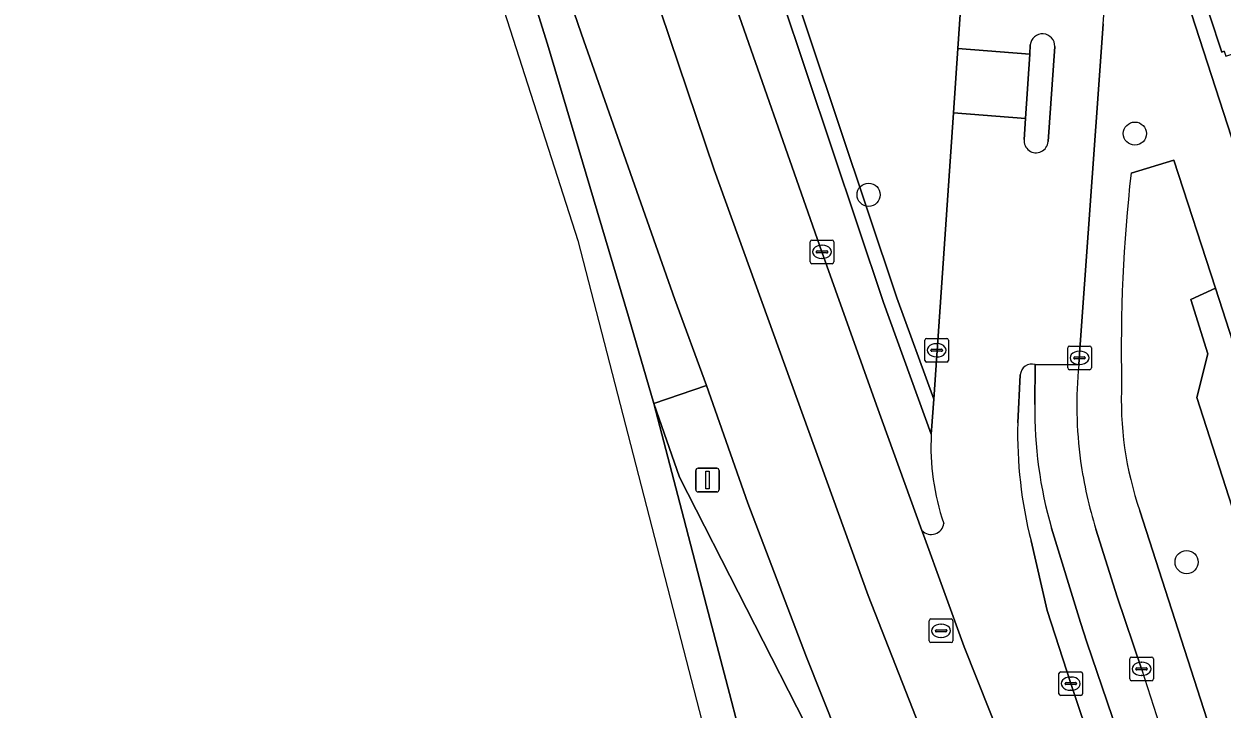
# Model space of a CAD drawing. Extents: x 159371 to 159986, y 382987 to 383597.
# Drawn here: x 159455.4 to 159506, y 383046.3 to 383075.2 of the extents above; entities that cross this region are included whole.
import ezdxf

# ---------------------------------------------------------------- set-up
doc = ezdxf.new("R2010")
doc.units = 0
for name, color, linetype in [('IMGEO_Berm_groen', 7, 'Continuous'), ('IMGEO_Boom', 7, 'Continuous'), ('IMGEO_Fietspad_open', 7, 'Continuous'), ('IMGEO_Groenvoorziening', 7, 'Continuous'), ('IMGEO_Haag', 7, 'Continuous'), ('IMGEO_Kolk', 7, 'Continuous'), ('IMGEO_Lichtmast', 7, 'Continuous'), ('IMGEO_Pand', 7, 'Continuous'), ('IMGEO_Rijbaan_lokaal_open', 7, 'Continuous'), ('IMGEO_Rijbaan_regionaal_gesloten', 7, 'Continuous'), ('IMGEO_Rioolput', 7, 'Continuous'), ('IMGEO_Verkeerseiland_gesloten', 7, 'Continuous'), ('IMGEO_Verkeerseiland_open', 7, 'Continuous'), ('IMGEO_Voetpad_open', 7, 'Continuous')]:
    doc.layers.add(name, color=color, linetype=linetype)

msp = doc.modelspace()

# ---------------------------------------------------------------- linework, layer by layer
at = {"layer": 'IMGEO_Berm_groen'}
for points in [[(159406.761, 383330.631), (159408.577, 383323.612), (159411.104, 383313.847), (159411.376, 383312.794), (159412.992, 383306.793), (159414.072, 383303.213), (159430.983, 383250.705), (159435.589, 383236.441), (159472.722, 383122.014), (159492.238, 383063.663), (159493.793, 383059.366), (159494.626, 383071.478), (159494.813, 383074.201), (159494.983, 383076.684), (159494.993, 383077.003)], [(159493.69, 383057.889), (159491.672, 383063.465), (159472.152, 383121.826), (159435.017, 383236.267)], [(159463.853, 383141.727), (159476.503, 383102.624), (159482.981, 383083.113), (159484.902, 383077.49), (159489.07, 383065.601), (159491.374, 383059.121), (159493.294, 383053.824)]]:
    msp.add_lwpolyline(points, dxfattribs=at)
for centre, radius, start, end in [((159503.469, 383057.337), 9.795, 176.7676, 199.1603), ((159493.687, 383054.185), 0.534, 222.6039, 353.1825)]:
    msp.add_arc(centre, radius, start, end, dxfattribs=at)
at = {"layer": 'IMGEO_Boom'}
for centre in [(159502.29, 383070.6), (159491.039, 383068.015), (159504.475, 383052.483)]:
    msp.add_circle(centre, 0.489, dxfattribs=at)
at = {"layer": 'IMGEO_Fietspad_open'}
for points in [[(159499.917, 383060.821), (159498.081, 383060.84), (159498.064, 383059.154)], [(159498.773, 383053.919), (159500, 383049.929), (159500.256, 383049.097), (159502.842, 383041.523), (159508.427, 383026.481), (159509.226, 383025.225), (159510.553, 383023.126), (159511.553, 383021.585), (159511.93, 383021.118), (159511.996, 383021.047)], [(159502.569, 383047.968), (159501.544, 383051.008), (159500.644, 383053.875)]]:
    msp.add_lwpolyline(points, dxfattribs=at)
for centre, radius, start, end in [((159517.471, 383059.147), 17.634, 174.5516, 187.7884), ((159515.843, 383058.896), 17.781, 179.1698, 196.256), ((159517.621, 383059.182), 17.787, 187.8345, 197.3578), ((159691.276, 383107.789), 197.962, 197.58879, 201.43204)]:
    msp.add_arc(centre, radius, start, end, dxfattribs=at)
at = {"layer": 'IMGEO_Groenvoorziening'}
for points in [[(159472.722, 383122.014), (159435.589, 383236.441), (159430.983, 383250.705), (159414.072, 383303.213), (159412.992, 383306.793), (159411.376, 383312.794), (159411.104, 383313.847), (159410.522, 383313.711), (159410.796, 383312.64), (159412.414, 383306.629), (159413.5, 383303.035), (159430.413, 383250.521), (159435.017, 383236.267), (159472.152, 383121.826), (159491.672, 383063.465), (159493.69, 383057.889), (159493.717, 383058.243), (159493.743, 383058.624), (159493.793, 383059.366), (159492.238, 383063.663)], [(159505.691, 383064.068), (159504.66, 383063.593), (159505.38, 383061.288), (159504.908, 383059.446), (159515.199, 383027.456), (159517.392, 383027.837)]]:
    msp.add_lwpolyline(points, close=True, dxfattribs=at)
for points in [[(159505.691, 383064.068), (159503.942, 383069.485), (159502.13, 383068.926)], [(159510.486, 383031.236), (159512.634, 383027.01), (159515.199, 383027.456), (159504.908, 383059.446), (159505.38, 383061.288), (159504.66, 383063.593), (159505.691, 383064.068)], [(159502.496, 383054.651), (159508.715, 383035.357)]]:
    msp.add_lwpolyline(points, dxfattribs=at)
for centre, radius, start, end in [((159567.314, 383061.557), 65.599, 173.55006, 181.31278), ((159516.277, 383059.355), 14.562, 177.2495, 198.8474)]:
    msp.add_arc(centre, radius, start, end, dxfattribs=at)
at = {"layer": 'IMGEO_Haag'}
msp.add_lwpolyline([(159430.983, 383250.705), (159414.072, 383303.213), (159412.992, 383306.793), (159411.376, 383312.794), (159411.104, 383313.847), (159410.522, 383313.711), (159410.796, 383312.64), (159412.414, 383306.629), (159413.5, 383303.035), (159430.413, 383250.521), (159435.017, 383236.267), (159472.152, 383121.826), (159491.672, 383063.465), (159493.69, 383057.889), (159493.717, 383058.243), (159493.743, 383058.624), (159493.793, 383059.366), (159492.238, 383063.663), (159472.722, 383122.014), (159435.589, 383236.441)], close=True, dxfattribs=at)
at = {"layer": 'IMGEO_Kolk'}
for p, q in [((159488.57, 383065.175), (159488.57, 383066.027)), ((159488.645, 383066.101), (159489.497, 383066.101)), ((159489.571, 383066.027), (159489.571, 383065.175)), ((159488.829, 383065.595), (159488.829, 383065.607)), ((159489.267, 383065.558), (159488.869, 383065.558)), ((159488.872, 383065.644), (159489.27, 383065.644)), ((159489.058, 383065.881), (159489.083, 383065.881)), ((159489.313, 383065.607), (159489.313, 383065.595)), ((159489.497, 383065.101), (159488.645, 383065.101)), ((159489.081, 383065.321), (159489.056, 383065.321)), ((159493.415, 383061.014), (159493.415, 383061.866)), ((159493.49, 383061.94), (159494.342, 383061.94)), ((159494.416, 383061.866), (159494.416, 383061.014)), ((159493.674, 383061.434), (159493.674, 383061.446)), ((159494.112, 383061.397), (159493.714, 383061.397)), ((159493.717, 383061.483), (159494.115, 383061.483)), ((159493.903, 383061.72), (159493.928, 383061.72)), ((159494.158, 383061.446), (159494.158, 383061.434)), ((159499.452, 383060.693), (159499.452, 383061.545)), ((159499.527, 383061.619), (159500.379, 383061.619)), ((159499.94, 383061.399), (159499.965, 383061.399)), ((159500.453, 383061.545), (159500.453, 383060.693)), ((159494.342, 383060.94), (159493.49, 383060.94)), ((159493.926, 383061.16), (159493.901, 383061.16)), ((159499.711, 383061.113), (159499.711, 383061.125)), ((159500.149, 383061.076), (159499.751, 383061.076)), ((159499.754, 383061.162), (159500.152, 383061.162)), ((159499.963, 383060.839), (159499.938, 383060.839)), ((159500.195, 383061.125), (159500.195, 383061.113)), ((159500.379, 383060.619), (159499.527, 383060.619)), ((159502.073, 383047.542), (159502.073, 383048.394)), ((159502.148, 383048.468), (159503, 383048.468)), ((159502.561, 383048.248), (159502.586, 383048.248)), ((159503.074, 383048.394), (159503.074, 383047.542)), ((159499.081, 383046.918), (159499.081, 383047.77)), ((159499.156, 383047.844), (159500.008, 383047.844)), ((159500.082, 383047.77), (159500.082, 383046.918)), ((159502.332, 383047.962), (159502.332, 383047.974)), ((159502.77, 383047.925), (159502.372, 383047.925)), ((159502.375, 383048.011), (159502.773, 383048.011)), ((159502.584, 383047.688), (159502.559, 383047.688)), ((159502.816, 383047.974), (159502.816, 383047.962)), ((159499.34, 383047.338), (159499.34, 383047.35)), ((159499.778, 383047.301), (159499.38, 383047.301)), ((159499.383, 383047.387), (159499.781, 383047.387)), ((159499.569, 383047.624), (159499.594, 383047.624)), ((159499.824, 383047.35), (159499.824, 383047.338)), ((159503, 383047.468), (159502.148, 383047.468)), ((159500.008, 383046.844), (159499.156, 383046.844)), ((159499.592, 383047.064), (159499.567, 383047.064))]:
    msp.add_line(p, q, dxfattribs=at)
for points in [[(159488.57, 383065.175), (159488.57, 383066.027)], [(159488.645, 383066.101), (159489.497, 383066.101)], [(159489.571, 383066.027), (159489.571, 383065.175)], [(159489.497, 383065.101), (159488.645, 383065.101)], [(159493.415, 383061.014), (159493.415, 383061.866)], [(159493.49, 383061.94), (159494.342, 383061.94)], [(159494.416, 383061.866), (159494.416, 383061.014)], [(159499.452, 383060.693), (159499.452, 383061.545)], [(159499.527, 383061.619), (159500.379, 383061.619)], [(159500.453, 383061.545), (159500.453, 383060.693)], [(159494.342, 383060.94), (159493.49, 383060.94)], [(159500.379, 383060.619), (159499.527, 383060.619)], [(159502.073, 383047.542), (159502.073, 383048.394)], [(159502.148, 383048.468), (159503, 383048.468)], [(159503.074, 383048.394), (159503.074, 383047.542)], [(159499.081, 383046.918), (159499.081, 383047.77)], [(159499.156, 383047.844), (159500.008, 383047.844)], [(159500.082, 383047.77), (159500.082, 383046.918)], [(159503, 383047.468), (159502.148, 383047.468)], [(159500.008, 383046.844), (159499.156, 383046.844)]]:
    msp.add_lwpolyline(points, dxfattribs=at)
for centre, radius, start, end in [((159488.647, 383066.025), 0.0765, 91.552, 178.448), ((159488.647, 383066.025), 0.0765, 91.552, 178.448), ((159489.495, 383066.025), 0.0765, 1.552, 88.448), ((159489.495, 383066.025), 0.0765, 1.552, 88.448), ((159488.869, 383065.604), 0.0403, 85.8775, 175.7526), ((159488.866, 383065.594), 0.0366, 178.938, 274.7102), ((159489.27, 383065.601), 0.043, 264.8664, 352.4533), ((159489.274, 383065.606), 0.0386, 1.7309, 96.639), ((159488.647, 383065.177), 0.0765, 181.552, 268.448), ((159488.647, 383065.177), 0.0765, 181.552, 268.448), ((159489.495, 383065.177), 0.0765, 271.552, 358.448), ((159489.495, 383065.177), 0.0765, 271.552, 358.448), ((159493.492, 383061.864), 0.0765, 91.552, 178.448), ((159493.492, 383061.864), 0.0765, 91.552, 178.448), ((159494.34, 383061.864), 0.0765, 1.552, 88.448), ((159494.34, 383061.864), 0.0765, 1.552, 88.448), ((159493.714, 383061.443), 0.0403, 85.8775, 175.7526), ((159493.711, 383061.433), 0.0366, 178.938, 274.7102), ((159494.115, 383061.44), 0.043, 264.8664, 352.4533), ((159494.119, 383061.445), 0.0386, 1.7309, 96.639), ((159499.529, 383061.543), 0.0765, 91.552, 178.448), ((159499.529, 383061.543), 0.0765, 91.552, 178.448), ((159500.377, 383061.543), 0.0765, 1.552, 88.448), ((159500.377, 383061.543), 0.0765, 1.552, 88.448), ((159493.492, 383061.016), 0.0765, 181.552, 268.448), ((159493.492, 383061.016), 0.0765, 181.552, 268.448), ((159494.34, 383061.016), 0.0765, 271.552, 358.448), ((159494.34, 383061.016), 0.0765, 271.552, 358.448), ((159499.751, 383061.122), 0.0403, 85.8775, 175.7526), ((159499.748, 383061.112), 0.0366, 178.938, 274.7102), ((159500.152, 383061.119), 0.043, 264.8664, 352.4533), ((159500.156, 383061.124), 0.0386, 1.7309, 96.639), ((159499.529, 383060.695), 0.0765, 181.552, 268.448), ((159499.529, 383060.695), 0.0765, 181.552, 268.448), ((159500.377, 383060.695), 0.0765, 271.552, 358.448), ((159500.377, 383060.695), 0.0765, 271.552, 358.448), ((159502.15, 383048.392), 0.0765, 91.552, 178.448), ((159502.15, 383048.392), 0.0765, 91.552, 178.448), ((159502.998, 383048.392), 0.0765, 1.552, 88.448), ((159502.998, 383048.392), 0.0765, 1.552, 88.448), ((159499.158, 383047.768), 0.0765, 91.552, 178.448), ((159499.158, 383047.768), 0.0765, 91.552, 178.448), ((159500.006, 383047.768), 0.0765, 1.552, 88.448), ((159500.006, 383047.768), 0.0765, 1.552, 88.448), ((159502.372, 383047.971), 0.0403, 85.8775, 175.7526), ((159502.369, 383047.961), 0.0366, 178.938, 274.7102), ((159502.773, 383047.968), 0.043, 264.8664, 352.4533), ((159502.777, 383047.973), 0.0386, 1.7309, 96.639), ((159499.38, 383047.347), 0.0403, 85.8775, 175.7526), ((159499.377, 383047.337), 0.0366, 178.938, 274.7102), ((159499.781, 383047.344), 0.043, 264.8664, 352.4533), ((159499.785, 383047.349), 0.0386, 1.7309, 96.639), ((159502.15, 383047.544), 0.0765, 181.552, 268.448), ((159502.15, 383047.544), 0.0765, 181.552, 268.448), ((159502.998, 383047.544), 0.0765, 271.552, 358.448), ((159502.998, 383047.544), 0.0765, 271.552, 358.448), ((159499.158, 383046.92), 0.0765, 181.552, 268.448), ((159499.158, 383046.92), 0.0765, 181.552, 268.448), ((159500.006, 383046.92), 0.0765, 271.552, 358.448), ((159500.006, 383046.92), 0.0765, 271.552, 358.448)]:
    msp.add_arc(centre, radius, start, end, dxfattribs=at)
for centre, major_axis, ratio, start_param, end_param in [((159489.057, 383065.601), (-0.387, 0.002), 0.722429, 4.712389, 7.853982), ((159489.082, 383065.601), (-0.39, 0.002), 0.717154, 1.570796, 4.712389), ((159493.902, 383061.44), (-0.387, 0.002), 0.722429, 4.712389, 7.853982), ((159493.927, 383061.44), (-0.39, 0.002), 0.717154, 1.570796, 4.712389), ((159499.939, 383061.119), (-0.387, 0.002), 0.722429, 4.712389, 7.853982), ((159499.964, 383061.119), (-0.39, 0.002), 0.717154, 1.570796, 4.712389), ((159502.56, 383047.968), (-0.387, 0.002), 0.722429, 4.712389, 7.853982), ((159502.585, 383047.968), (-0.39, 0.002), 0.717154, 1.570796, 4.712389), ((159499.568, 383047.344), (-0.387, 0.002), 0.722429, 4.712389, 7.853982), ((159499.593, 383047.344), (-0.39, 0.002), 0.717154, 1.570796, 4.712389)]:
    msp.add_ellipse(centre, major_axis=major_axis, ratio=ratio, start_param=start_param, end_param=end_param, dxfattribs=at)
at = {"layer": 'IMGEO_Lichtmast'}
for p, q in [((159483.736, 383055.55), (159483.736, 383056.35)), ((159483.736, 383056.35), (159483.736, 383055.55)), ((159483.836, 383056.45), (159484.626, 383056.45)), ((159484.626, 383056.45), (159483.836, 383056.45)), ((159484.726, 383056.35), (159484.726, 383055.55)), ((159484.726, 383055.55), (159484.726, 383056.35)), ((159484.626, 383055.45), (159483.836, 383055.45)), ((159483.836, 383055.45), (159484.626, 383055.45))]:
    msp.add_line(p, q, dxfattribs=at)
msp.add_lwpolyline([(159484.156, 383056.325), (159484.306, 383056.325), (159484.306, 383055.575), (159484.156, 383055.575), (159484.156, 383056.325)], dxfattribs=at)
for centre, start, end in [((159483.836, 383056.35), 90, 180), ((159483.836, 383056.35), 90, 180), ((159484.626, 383056.35), 0, 90), ((159484.626, 383056.35), 360, 90), ((159483.836, 383055.55), 180, 270), ((159483.836, 383055.55), 180, 270), ((159484.626, 383055.55), 270, 0), ((159484.626, 383055.55), 270, 0)]:
    msp.add_arc(centre, 0.1, start, end, dxfattribs=at)
at = {"layer": 'IMGEO_Pand'}
msp.add_lwpolyline([(159515.731, 383078.123), (159515.12, 383080.012), (159514.305, 383082.529), (159505.403, 383079.655), (159506.581, 383076.006), (159505.447, 383075.629), (159505.965, 383074.049), (159506.07, 383074.084), (159506.139, 383073.875), (159507.16, 383074.21), (159508.363, 383070.484), (159517.273, 383073.361)], close=True, dxfattribs=at)
at = {"layer": 'IMGEO_Rijbaan_lokaal_open'}
for points in [[(159476.869, 383153.727), (159474.08, 383162.337), (159468.344, 383160.479), (159470.062, 383155.171), (159471.582, 383150.475), (159495.022, 383077.963), (159494.993, 383077.003), (159494.983, 383076.684), (159494.813, 383074.201), (159497.846, 383073.961), (159497.871, 383074.352)], [(159498.081, 383060.84), (159499.917, 383060.821), (159499.943, 383061.069), (159500, 383061.877), (159500.806, 383073.257), (159500.951, 383075.239)], [(159498.904, 383074.281), (159498.622, 383070.266)], [(159497.611, 383070.359), (159497.668, 383071.237), (159494.626, 383071.478), (159493.793, 383059.366), (159493.743, 383058.624), (159493.717, 383058.243), (159493.69, 383057.889)], [(159497.343, 383058.377), (159497.446, 383060.396)], [(159493.294, 383053.824), (159493.36, 383053.642), (159495.081, 383048.896), (159500, 383036.534), (159504.795, 383024.483), (159505.169, 383023.507), (159505.256, 383023.281), (159505.823, 383022.126), (159506.49, 383021.026)], [(159508.237, 383024.29), (159505.174, 383032.035), (159503.345, 383036.724), (159501.295, 383042.354), (159500, 383046.126), (159499.582, 383047.344), (159498.581, 383050.434), (159497.905, 383053.38)]]:
    msp.add_lwpolyline(points, dxfattribs=at)
msp.add_lwpolyline([(159494.626, 383071.478), (159497.668, 383071.237), (159497.846, 383073.961), (159494.813, 383074.201)], close=True, dxfattribs=at)
for centre, radius, start, end in [((159486.779, 383076.599), 14.237, 354.5201, 18.5173), ((159498.387, 383074.303), 0.518, 357.5294, 174.6069), ((159498.115, 383070.299), 0.508, 173.1821, 356.3064), ((159497.937, 383060.37), 0.491, 72.9028, 177.0207), ((159515.683, 383057.91), 18.346, 178.54, 194.2939), ((159503.469, 383057.337), 9.795, 176.7676, 199.1603), ((159493.687, 383054.185), 0.534, 222.6039, 353.1825)]:
    msp.add_arc(centre, radius, start, end, dxfattribs=at)
at = {"layer": 'IMGEO_Rijbaan_regionaal_gesloten'}
msp.add_lwpolyline([(159490.911, 383018.958), (159492.331, 383019.511), (159488.26, 383035.08), (159486.225, 383042.864), (159485.163, 383046.926), (159484.195, 383050.627), (159483.228, 383054.328), (159481.958, 383059.184), (159480.897, 383062.863), (159477.465, 383074.388), (159474.861, 383082.723), (159471.482, 383093.553), (159456.598, 383139.574), (159432.844, 383213.007), (159426.147, 383233.702), (159420.872, 383250), (159392.563, 383337.471), (159379.438, 383378.025), (159378.284, 383377.139), (159419.119, 383251.193), (159440.169, 383186.271), (159452.968, 383146.401), (159478.754, 383066.077)], close=True, dxfattribs=at)
for points in [[(159461.474, 383138.586), (159473.222, 383102.578), (159484.52, 383069.071), (159491.02, 383051.068), (159502.129, 383022.731), (159505.169, 383023.507), (159504.795, 383024.483), (159500, 383036.534), (159495.081, 383048.896), (159493.36, 383053.642), (159493.294, 383053.824), (159491.374, 383059.121), (159489.07, 383065.601), (159484.902, 383077.49), (159482.981, 383083.113), (159476.503, 383102.624), (159463.853, 383141.727)], [(159457.577, 383139.944), (159472.482, 383093.792), (159476.1, 383082.988), (159478.912, 383074.803), (159482.846, 383063.588), (159484.186, 383059.948), (159485.939, 383054.982), (159488.414, 383048.458), (159498.975, 383021.926), (159502.129, 383022.731), (159491.02, 383051.068), (159484.52, 383069.071), (159473.222, 383102.578), (159461.474, 383138.586)], [(159488.714, 383044.97), (159483.051, 383056.079), (159481.958, 383059.184), (159483.228, 383054.328), (159484.195, 383050.627), (159485.163, 383046.926), (159486.225, 383042.864), (159488.26, 383035.08), (159492.331, 383019.511), (159495.593, 383020.78), (159490.625, 383040.12)]]:
    msp.add_lwpolyline(points, dxfattribs=at)
at = {"layer": 'IMGEO_Rioolput'}
for p, q in [((159493.601, 383049.152), (159493.601, 383050.004)), ((159493.676, 383050.078), (159494.528, 383050.078)), ((159494.089, 383049.858), (159494.114, 383049.858)), ((159494.602, 383050.004), (159494.602, 383049.152)), ((159493.86, 383049.572), (159493.86, 383049.584)), ((159494.298, 383049.535), (159493.9, 383049.535)), ((159493.903, 383049.621), (159494.301, 383049.621)), ((159494.112, 383049.298), (159494.087, 383049.298)), ((159494.344, 383049.584), (159494.344, 383049.572)), ((159494.528, 383049.078), (159493.676, 383049.078))]:
    msp.add_line(p, q, dxfattribs=at)
for points in [[(159493.601, 383049.152), (159493.601, 383050.004)], [(159493.676, 383050.078), (159494.528, 383050.078)], [(159494.602, 383050.004), (159494.602, 383049.152)], [(159494.528, 383049.078), (159493.676, 383049.078)]]:
    msp.add_lwpolyline(points, dxfattribs=at)
for centre, radius, start, end in [((159493.678, 383050.002), 0.0765, 91.552, 178.448), ((159493.678, 383050.002), 0.0765, 91.552, 178.448), ((159494.526, 383050.002), 0.0765, 1.552, 88.448), ((159494.526, 383050.002), 0.0765, 1.552, 88.448), ((159493.9, 383049.581), 0.0403, 85.8775, 175.7526), ((159493.897, 383049.571), 0.0366, 178.938, 274.7102), ((159494.301, 383049.578), 0.043, 264.8664, 352.4533), ((159494.305, 383049.583), 0.0386, 1.7309, 96.639), ((159493.678, 383049.154), 0.0765, 181.552, 268.448), ((159493.678, 383049.154), 0.0765, 181.552, 268.448), ((159494.526, 383049.154), 0.0765, 271.552, 358.448), ((159494.526, 383049.154), 0.0765, 271.552, 358.448)]:
    msp.add_arc(centre, radius, start, end, dxfattribs=at)
for centre, major_axis, ratio, start_param, end_param in [((159494.088, 383049.578), (-0.387, 0.002), 0.722429, 4.712389, 7.853982), ((159494.113, 383049.578), (-0.39, 0.002), 0.717154, 1.570796, 4.712389)]:
    msp.add_ellipse(centre, major_axis=major_axis, ratio=ratio, start_param=start_param, end_param=end_param, dxfattribs=at)
at = {"layer": 'IMGEO_Verkeerseiland_gesloten'}
for points in [[(159456.598, 383139.574), (159471.482, 383093.553), (159474.861, 383082.723), (159477.465, 383074.388), (159480.897, 383062.863), (159481.958, 383059.184), (159484.186, 383059.948), (159482.846, 383063.588), (159478.912, 383074.803), (159476.1, 383082.988), (159472.482, 383093.792), (159457.577, 383139.944)], [(159498.975, 383021.926), (159488.414, 383048.458), (159485.939, 383054.982), (159484.186, 383059.948), (159481.958, 383059.184), (159483.051, 383056.079), (159488.714, 383044.97)]]:
    msp.add_lwpolyline(points, dxfattribs=at)
at = {"layer": 'IMGEO_Verkeerseiland_open'}
for points in [[(159497.871, 383074.352), (159497.846, 383073.961), (159497.668, 383071.237), (159497.611, 383070.359)], [(159498.622, 383070.266), (159498.904, 383074.281)], [(159498.064, 383059.154), (159498.081, 383060.84)], [(159497.446, 383060.396), (159497.343, 383058.377)], [(159509.226, 383025.225), (159508.427, 383026.481), (159502.842, 383041.523), (159500.256, 383049.097), (159500, 383049.929), (159498.773, 383053.919)], [(159497.905, 383053.38), (159498.581, 383050.434), (159499.582, 383047.344), (159500, 383046.126), (159501.295, 383042.354), (159503.345, 383036.724), (159505.174, 383032.035), (159508.237, 383024.29), (159508.92, 383024.579)]]:
    msp.add_lwpolyline(points, dxfattribs=at)
for centre, radius, start, end in [((159498.387, 383074.303), 0.518, 357.5294, 174.6069), ((159498.115, 383070.299), 0.508, 173.1821, 356.3064), ((159497.937, 383060.37), 0.491, 72.9028, 177.0207), ((159515.843, 383058.896), 17.781, 179.1698, 196.256), ((159515.683, 383057.91), 18.346, 178.54, 194.2939)]:
    msp.add_arc(centre, radius, start, end, dxfattribs=at)
at = {"layer": 'IMGEO_Voetpad_open'}
for points in [[(159502.13, 383068.926), (159503.942, 383069.485), (159505.691, 383064.068), (159517.392, 383027.837), (159519.89, 383028.504), (159519.135, 383030.973), (159523.829, 383032.582), (159524.666, 383030.142), (159526.629, 383030.733), (159525.407, 383034.621), (159526.758, 383035.059), (159526.049, 383037.247), (159523.976, 383036.575), (159524.454, 383035.101), (159522.589, 383034.496), (159518.438, 383033.149), (159515.265, 383043.021), (159500, 383090.154), (159491.71, 383115.676)], [(159500, 383090.154), (159515.265, 383043.021)], [(159506.07, 383074.084), (159505.965, 383074.049), (159505.447, 383075.629)], [(159500.951, 383075.239), (159500.806, 383073.257), (159500, 383061.877), (159499.943, 383061.069), (159499.917, 383060.821)], [(159508.715, 383035.357), (159502.496, 383054.651)], [(159500.644, 383053.875), (159501.544, 383051.008), (159502.569, 383047.968)]]:
    msp.add_lwpolyline(points, dxfattribs=at)
for centre, radius, start, end in [((159486.779, 383076.599), 14.237, 354.5201, 18.5173), ((159567.314, 383061.557), 65.599, 173.55006, 181.31278), ((159517.471, 383059.147), 17.634, 174.5516, 187.7884), ((159516.277, 383059.355), 14.562, 177.2495, 198.8474), ((159517.621, 383059.182), 17.787, 187.8345, 197.3578), ((159691.276, 383107.789), 197.962, 197.58879, 201.43204)]:
    msp.add_arc(centre, radius, start, end, dxfattribs=at)

doc.saveas('drawing.dxf')
